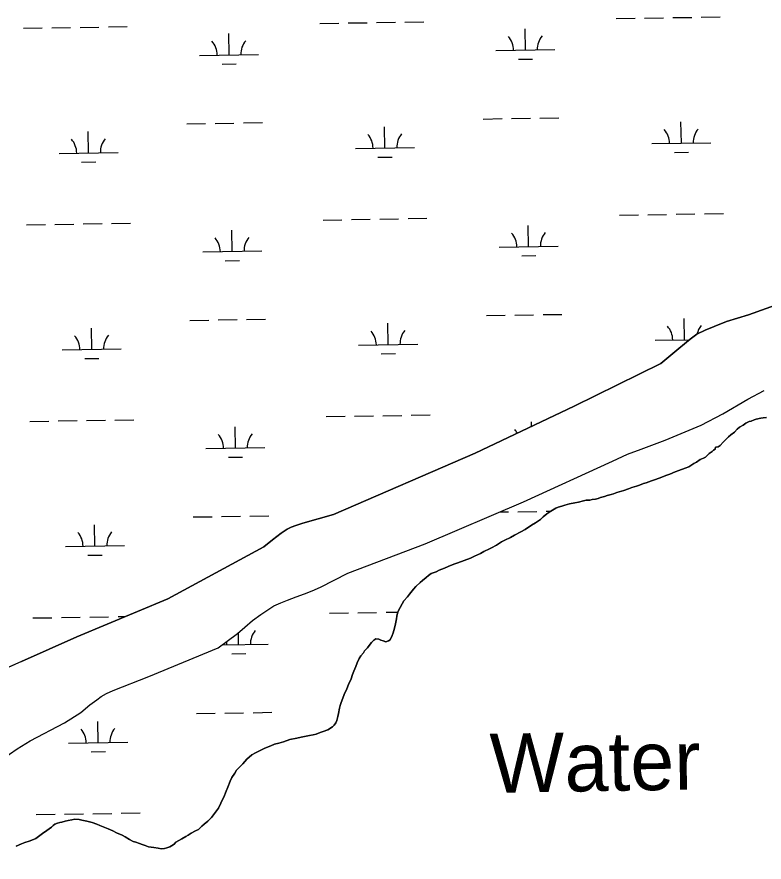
# Model space of a CAD drawing. Extents: x 3855477 to 3893699, y 299188 to 325115.
# Drawn here: x 3888690 to 3889955, y 320457 to 321887 of the extents above; entities that cross this region are included whole.
import ezdxf

# ---------------------------------------------------------------- set-up
doc = ezdxf.new("R2010")
doc.units = 0
for name, color, linetype in [('V-RIVR-IDEN', 7, 'Continuous'), ('V-TOPO-SHOR', 7, 'Continuous'), ('V-WETL-SWMP', 7, 'Continuous')]:
    doc.layers.add(name, color=color, linetype=linetype)

msp = doc.modelspace()

# ---------------------------------------------------------------- linework, layer by layer
at = {"layer": 'V-TOPO-SHOR'}
for points in [[(3888697.8, 320796.6), (3888791.7, 320838.4), (3888945.8, 320902.8), (3889108.1, 320990.5), (3889123, 321002.2), (3889137.2, 321013.5), (3889147.4, 321020.4), (3889154.6, 321023.6), (3889162.3, 321026.4), (3889174.3, 321030.6), (3889226, 321045), (3889465.7, 321149.1), (3889633.3, 321228.6), (3889780.3, 321300.8), (3889810.7, 321325.9), (3889830, 321341.8), (3889841.4, 321350.5), (3889855.1, 321357.3), (3889870.3, 321363.6), (3889891.6, 321371.8), (3889928.9, 321383.3), (3890116, 321450.4)], [(3888712.5, 320662.2), (3888770.7, 320692.7), (3888798.2, 320710.2), (3888813.7, 320723.4), (3888825.2, 320731.6), (3888832.9, 320737.1), (3888841.7, 320742.1), (3888852.9, 320747.7), (3888913.4, 320771), (3889031, 320819.9), (3889063.6, 320843.9), (3889075.7, 320854.8), (3889089, 320865.6), (3889103.2, 320875.9), (3889114.7, 320883.9), (3889125.3, 320890.7), (3889137.1, 320896), (3889148, 320900.2), (3889162.7, 320905.7), (3889176.8, 320910.9), (3889190.1, 320915.9), (3889204, 320922.2), (3889250.2, 320946), (3889381.1, 320995.8), (3889547.7, 321066.5), (3889698.2, 321135.7), (3889724.1, 321147.1), (3889746.7, 321155.5), (3889787.5, 321171.2), (3889848.3, 321196.2), (3889885.1, 321215.7), (3889927.6, 321240.2), (3889955.3, 321255)], [(3889502, 320993.4), (3889510.5, 320998.7), (3889516.4, 321001.8), (3889525.9, 321006.5), (3889532.3, 321010.2), (3889543.4, 321016), (3889550.3, 321019.6), (3889561.5, 321027), (3889567.9, 321031.2), (3889576.4, 321037), (3889581.1, 321041.2), (3889587, 321046.4), (3889593.9, 321050.6), (3889602.4, 321055.9), (3889606.6, 321057.4), (3889612.5, 321059.5), (3889617.8, 321061.1), (3889625.7, 321063.2), (3889634.7, 321065.2), (3889641.1, 321066.3), (3889649.6, 321068.3), (3889653.8, 321069.4), (3889660.2, 321069.3), (3889663.9, 321070.4), (3889669.7, 321071.4), (3889673.9, 321072.4), (3889678.2, 321074), (3889685.1, 321075.5), (3889689.3, 321077.1), (3889696.2, 321079.2), (3889700.4, 321080.2), (3889705.7, 321082.3), (3889710, 321083.4), (3889717.4, 321086), (3889725.3, 321088.6), (3889731.2, 321090.7), (3889739.1, 321093.3), (3889743.9, 321094.8), (3889750.8, 321097.4), (3889755.6, 321099), (3889764.6, 321102.1), (3889767.8, 321103.2), (3889778.9, 321107.3), (3889789, 321111), (3889795.3, 321113.6), (3889804.4, 321117.3), (3889810.7, 321119.9), (3889821.3, 321123.5), (3889827.7, 321126.1), (3889836.2, 321131.4), (3889840.4, 321134), (3889846.8, 321138.2), (3889852.6, 321140.8), (3889855.8, 321142.4), (3889858.5, 321145), (3889862.2, 321148.2), (3889867, 321151.9), (3889869.6, 321154), (3889872.3, 321155.5), (3889872.8, 321159.3), (3889877.1, 321159.8), (3889880.8, 321161.9), (3889885.6, 321167.7), (3889889.3, 321170.8), (3889894.6, 321176.6), (3889898.9, 321179.8), (3889904.7, 321184.5), (3889909.5, 321189.8), (3889913.2, 321192.9), (3889919.6, 321196.6), (3889923.9, 321199.7), (3889929.7, 321202.4), (3889933.4, 321203.4), (3889938.2, 321205.5), (3889941.9, 321206.5), (3889949.8, 321208.1), (3889953.5, 321208.6), (3889959.4, 321209.6)], [(3889019.6, 320532.8), (3889022.8, 320537), (3889028.2, 320543.9), (3889031.4, 320548.6), (3889035.6, 320556.6), (3889037.8, 320561.8), (3889040.4, 320567.1), (3889044.2, 320577.2), (3889046.9, 320584), (3889051.2, 320594.1), (3889053.9, 320600.4), (3889059.2, 320607.8), (3889061.9, 320612.5), (3889068.2, 320618.8), (3889072.5, 320623.6), (3889079.4, 320631), (3889087.9, 320638.3), (3889094.3, 320642), (3889103.3, 320646.7), (3889109.7, 320649.9), (3889119.8, 320654), (3889126.1, 320656.6), (3889133.5, 320658.2), (3889141.5, 320660.8), (3889152.1, 320664.5), (3889163.8, 320667), (3889171.2, 320668.6), (3889179.6, 320670.1), (3889185.5, 320671.2), (3889191.8, 320672.2), (3889196.6, 320673.7), (3889203.5, 320676.4), (3889208.3, 320677.9), (3889216.7, 320681.1), (3889224.2, 320685.8), (3889227.4, 320688.9), (3889230, 320692.6), (3889231.6, 320696.9), (3889233.3, 320703.7), (3889234.4, 320708.5), (3889236, 320717.5), (3889237.6, 320722.2), (3889239.2, 320727), (3889241.9, 320734.4), (3889244, 320740.7), (3889248.9, 320750.2), (3889251.5, 320757.6), (3889255.8, 320767.1), (3889258.5, 320774.5), (3889260.7, 320780.3), (3889263.9, 320788.2), (3889266, 320794.1), (3889269.8, 320801.4), (3889272.4, 320806.2), (3889276.7, 320810.9), (3889278.8, 320814.6), (3889283.6, 320819.9), (3889286.3, 320823.6), (3889290.6, 320828.9), (3889294.3, 320832.5), (3889298, 320834.6), (3889302.8, 320834.1), (3889306.4, 320832.5), (3889310.1, 320831.4), (3889314.9, 320829.8), (3889319.1, 320831.4), (3889321.8, 320832.9), (3889325.5, 320840.3), (3889327.2, 320845.1), (3889329.3, 320853), (3889330.9, 320860.4), (3889332.6, 320868.9), (3889333.1, 320873.1), (3889334.2, 320878.4), (3889335.8, 320881.5), (3889339, 320887.9), (3889342.2, 320894.2), (3889345.4, 320899), (3889351.3, 320905.8), (3889355, 320910.6), (3889361.4, 320919), (3889365.7, 320923.2), (3889372.6, 320930), (3889376.8, 320933.7), (3889382.7, 320938.5), (3889386.9, 320942.1), (3889391.7, 320945.3), (3889399.7, 320948.4), (3889405, 320951), (3889414, 320954.7), (3889420.4, 320957.3), (3889429.9, 320961), (3889436.8, 320963.6), (3889447.4, 320967.2), (3889458, 320971.4), (3889464.9, 320974.5), (3889475, 320979.3), (3889480.8, 320982.4), (3889490.4, 320987.1), (3889493.6, 320988.7), (3889502, 320993.4)], [(3888697.8, 320796.6), (3888640.9, 320771.3)], [(3888762.7, 320083.2), (3888631.6, 320169.3), (3888524.6, 320240.6), (3888468.4, 320281.6), (3888453.5, 320295.8), (3888447.2, 320313.7), (3888450, 320324.4), (3888457.9, 320348.6), (3888472.1, 320371.1), (3888489.7, 320402.7), (3888504, 320430.5), (3888518.9, 320456.8), (3888534.3, 320482.5), (3888555.6, 320513), (3888575.9, 320540.2), (3888597.2, 320567.5), (3888616.8, 320587.8), (3888635.9, 320607), (3888664.7, 320630.4), (3888690.3, 320648.9), (3888712.5, 320662.2)], [(3888689.1, 320484.3), (3888698.1, 320487.9), (3888703.5, 320490), (3888710.9, 320492.6), (3888715.1, 320494.2), (3888722, 320496.8), (3888726.8, 320500.5), (3888733.2, 320505.2), (3888740.6, 320510.5), (3888744.9, 320513.6), (3888748.6, 320516.2), (3888751.2, 320518.9), (3888754.4, 320521), (3888758.7, 320523.1), (3888762.9, 320524.1), (3888766.1, 320524.6), (3888771.9, 320526.2), (3888776.7, 320527.2), (3888783, 320528.8), (3888788.3, 320529.8), (3888795.2, 320529.2), (3888800, 320528.1), (3888808.4, 320526.5), (3888813.2, 320525.4), (3888817.4, 320523.8), (3888825.3, 320521.1), (3888830.6, 320519), (3888839.1, 320515.8), (3888844.4, 320513.6), (3888852.3, 320509.9), (3888858.6, 320506.7), (3888868.1, 320502.4), (3888873.4, 320499.7), (3888880.8, 320495.4), (3888887.1, 320492.2), (3888891.3, 320490.6), (3888897.7, 320488.5), (3888901.9, 320486.9), (3888907.2, 320485.3), (3888913, 320483.1), (3888922, 320481.5), (3888929.4, 320480.4), (3888934.1, 320479.8), (3888940, 320480.3), (3888943.7, 320481.4), (3888949, 320482.9), (3888951.6, 320484.5), (3888956.4, 320487.6), (3888959.1, 320490.8), (3888964.4, 320493.4), (3888969.2, 320496.6), (3888976.1, 320500.2), (3888979.8, 320502.9), (3888985.1, 320506), (3888992.5, 320509.7), (3888997.3, 320512.3), (3889003.1, 320517.6), (3889006.9, 320521.3), (3889013.2, 320526.5), (3889019.6, 320532.8)]]:
    msp.add_lwpolyline(points, dxfattribs=at)
at = {"layer": 'V-WETL-SWMP'}
for p, q in [((3889752.7, 321885.1), (3889784.7, 321885.6)), ((3889800.7, 321885.9), (3889832.7, 321886.4)), ((3889848.7, 321886.7), (3889880.7, 321887.2)), ((3888845, 321870.3), (3888877, 321870.8)), ((3889202.9, 321876.1), (3889234.9, 321876.7)), ((3889250.9, 321876.9), (3889282.9, 321877.4)), ((3889298.9, 321877.7), (3889330.9, 321878.2)), ((3889346.9, 321878.5), (3889378.9, 321879)), ((3889704.7, 321884.3), (3889736.7, 321884.8)), ((3888701.1, 321868), (3888733.1, 321868.5)), ((3888749, 321868.7), (3888781, 321869.3)), ((3888797, 321869.5), (3888829, 321870)), ((3889049.2, 321822.9), (3889048.6, 321858.9)), ((3889551, 321831.1), (3889550.4, 321867)), ((3889501, 321830.2), (3889601, 321831.9)), ((3888999.2, 321822.1), (3889099.1, 321823.7)), ((3889539.2, 321815.4), (3889563.2, 321815.8)), ((3889037.4, 321807.3), (3889061.4, 321807.6)), ((3889479.5, 321714.4), (3889511.5, 321715)), ((3889527.5, 321715.2), (3889559.5, 321715.7)), ((3889575.5, 321716), (3889607.5, 321716.5)), ((3888977.6, 321706.3), (3889009.6, 321706.8)), ((3889025.6, 321707), (3889057.6, 321707.6)), ((3889073.6, 321707.8), (3889105.6, 321708.3)), ((3889313.2, 321665.3), (3889312.6, 321701.3)), ((3889815, 321673.5), (3889814.4, 321709.5)), ((3888811.3, 321657.1), (3888810.8, 321693.1)), ((3889765, 321672.7), (3889865, 321674.3)), ((3888761.4, 321656.3), (3888861.3, 321657.9)), ((3889263.2, 321664.5), (3889363.2, 321666.1)), ((3889803.3, 321657.8), (3889827.3, 321658.2)), ((3888799.6, 321641.5), (3888823.6, 321641.9)), ((3889301.4, 321649.7), (3889325.4, 321650.1)), ((3889208.3, 321543.5), (3889240.3, 321544)), ((3889256.3, 321544.3), (3889288.3, 321544.8)), ((3889304.3, 321545.1), (3889336.3, 321545.6)), ((3889352.3, 321545.8), (3889384.3, 321546.4)), ((3889710.2, 321551.7), (3889742.2, 321552.2)), ((3889758.2, 321552.5), (3889790.1, 321553)), ((3889806.1, 321553.2), (3889838.1, 321553.8)), ((3889854.1, 321554), (3889886.1, 321554.5)), ((3888706.5, 321535.3), (3888738.5, 321535.8)), ((3888754.5, 321536.1), (3888786.5, 321536.6)), ((3888802.5, 321536.9), (3888834.5, 321537.4)), ((3888850.5, 321537.7), (3888882.5, 321538.2)), ((3889556.4, 321498.4), (3889555.8, 321534.4)), ((3889054.6, 321490.2), (3889054, 321526.2)), ((3889506.4, 321497.6), (3889606.4, 321499.2)), ((3889004.6, 321489.4), (3889104.6, 321491.1)), ((3889042.8, 321474.6), (3889066.8, 321475)), ((3889544.7, 321482.8), (3889568.7, 321483.2)), ((3890116, 321450.4), (3889928.9, 321383.3)), ((3888983.1, 321373.6), (3889015, 321374.2)), ((3889031, 321374.4), (3889063, 321374.9)), ((3889079, 321375.2), (3889111, 321375.7)), ((3889484.9, 321381.8), (3889516.9, 321382.3)), ((3889532.9, 321382.6), (3889564.9, 321383.1)), ((3889580.9, 321383.4), (3889612.9, 321383.9)), ((3889820.5, 321340.8), (3889819.9, 321376.8)), ((3889891.6, 321371.8), (3889870.3, 321363.6)), ((3889928.9, 321383.3), (3889891.6, 321371.8)), ((3888816.8, 321324.5), (3888816.2, 321360.5)), ((3889318.6, 321332.7), (3889318, 321368.7)), ((3889855.1, 321357.3), (3889841.4, 321350.5)), ((3889870.3, 321363.6), (3889855.1, 321357.3)), ((3889830, 321341.8), (3889810.7, 321325.9)), ((3889841.4, 321350.5), (3889830, 321341.8)), ((3889268.6, 321331.8), (3889368.6, 321333.5)), ((3889770.5, 321340), (3889829, 321341)), ((3888766.8, 321323.7), (3888866.8, 321325.3)), ((3889306.9, 321317), (3889330.9, 321317.4)), ((3889810.7, 321325.9), (3889780.3, 321300.8)), ((3889808.7, 321325.2), (3889809.9, 321325.2)), ((3888805, 321308.9), (3888829, 321309.3)), ((3889780.3, 321300.8), (3889633.3, 321228.6)), ((3889633.3, 321228.6), (3889465.7, 321149.1)), ((3889309.7, 321212.4), (3889341.7, 321213)), ((3889357.7, 321213.2), (3889389.7, 321213.7)), ((3888711.9, 321202.7), (3888743.9, 321203.2)), ((3888759.9, 321203.5), (3888791.9, 321204)), ((3888807.9, 321204.3), (3888839.9, 321204.8)), ((3888855.9, 321205), (3888887.9, 321205.6)), ((3889213.7, 321210.9), (3889245.7, 321211.4)), ((3889261.7, 321211.6), (3889293.7, 321212.2)), ((3889561.4, 321194.5), (3889561.2, 321201.8)), ((3889060, 321157.6), (3889059.4, 321193.6)), ((3889010, 321156.8), (3889110, 321158.4)), ((3889048.2, 321142), (3889072.2, 321142.4)), ((3889465.7, 321149.1), (3889226, 321045)), ((3888988.5, 321041), (3889020.5, 321041.5)), ((3889036.5, 321041.8), (3889068.5, 321042.3)), ((3889084.5, 321042.6), (3889116.5, 321043.1)), ((3889226, 321045), (3889174.3, 321030.6)), ((3889507.5, 321049.5), (3889522.3, 321049.7)), ((3889538.3, 321050), (3889570.3, 321050.5)), ((3889586.3, 321050.7), (3889594.3, 321050.9)), ((3888822.2, 320991.9), (3888821.6, 321027.9)), ((3889174.3, 321030.6), (3889162.3, 321026.4)), ((3889137.2, 321013.5), (3889123, 321002.2)), ((3889147.4, 321020.4), (3889137.2, 321013.5)), ((3889154.6, 321023.6), (3889147.4, 321020.4)), ((3889162.3, 321026.4), (3889154.6, 321023.6)), ((3889123, 321002.2), (3889108.1, 320990.5)), ((3888772.2, 320991), (3888872.2, 320992.7)), ((3889108.1, 320990.5), (3888945.8, 320902.8)), ((3888810.4, 320976.2), (3888834.4, 320976.6)), ((3888945.8, 320902.8), (3888791.7, 320838.4)), ((3888717.3, 320870.1), (3888749.3, 320870.6)), ((3888765.3, 320870.8), (3888797.3, 320871.4)), ((3888813.3, 320871.6), (3888845.3, 320872.1)), ((3888861.3, 320872.4), (3888873.7, 320872.6)), ((3889219.2, 320878.2), (3889251.2, 320878.8)), ((3889267.1, 320879), (3889299.1, 320879.5)), ((3889315.1, 320879.8), (3889335.1, 320880.1)), ((3889065.4, 320825), (3889065.1, 320845.3)), ((3888791.7, 320838.4), (3888697.8, 320796.6)), ((3889037.3, 320824.5), (3889115.4, 320825.8)), ((3889053.7, 320809.4), (3889077.7, 320809.8)), ((3888697.8, 320796.6), (3888640.9, 320771.3)), ((3888993.9, 320708.4), (3889025.9, 320708.9)), ((3889041.9, 320709.2), (3889073.9, 320709.7)), ((3889089.9, 320709.9), (3889121.9, 320710.5)), ((3888827.6, 320659.2), (3888827, 320695.2)), ((3888777.6, 320658.4), (3888877.6, 320660)), ((3888815.9, 320643.6), (3888839.9, 320644)), ((3888722.7, 320537.4), (3888754.7, 320538)), ((3888770.7, 320538.2), (3888802.7, 320538.7)), ((3888818.7, 320539), (3888850.7, 320539.5)), ((3888866.7, 320539.8), (3888898.7, 320540.3))]:
    msp.add_line(p, q, dxfattribs=at)
for points in [[(3888712.5, 320662.2), (3888770.7, 320692.7), (3888798.2, 320710.2), (3888813.7, 320723.4), (3888825.2, 320731.6), (3888832.9, 320737.1), (3888841.7, 320742.1), (3888852.9, 320747.7), (3888913.4, 320771), (3889031, 320819.9), (3889063.6, 320843.9), (3889075.7, 320854.8), (3889089, 320865.6), (3889103.2, 320875.9), (3889114.7, 320883.9), (3889125.3, 320890.7), (3889137.1, 320896), (3889148, 320900.2), (3889162.7, 320905.7), (3889176.8, 320910.9), (3889190.1, 320915.9), (3889204, 320922.2), (3889250.2, 320946), (3889381.1, 320995.8), (3889547.7, 321066.5), (3889698.2, 321135.7), (3889724.1, 321147.1), (3889746.7, 321155.5), (3889787.5, 321171.2), (3889848.3, 321196.2), (3889885.1, 321215.7), (3889927.6, 321240.2), (3889955.3, 321255)], [(3889959.4, 321209.6), (3889953.5, 321208.6), (3889949.8, 321208.1), (3889941.9, 321206.5), (3889938.2, 321205.5), (3889933.4, 321203.4), (3889929.7, 321202.4), (3889923.9, 321199.7), (3889919.6, 321196.6), (3889913.2, 321192.9), (3889909.5, 321189.8), (3889904.7, 321184.5), (3889898.9, 321179.8), (3889894.6, 321176.6), (3889889.3, 321170.8)], [(3889889.3, 321170.8), (3889885.6, 321167.7), (3889880.8, 321161.9), (3889877.1, 321159.8), (3889872.8, 321159.3), (3889872.3, 321155.5), (3889869.6, 321154), (3889867, 321151.9), (3889862.2, 321148.2), (3889858.5, 321145), (3889855.8, 321142.4), (3889852.6, 321140.8), (3889846.8, 321138.2), (3889840.4, 321134), (3889836.2, 321131.4), (3889827.7, 321126.1), (3889821.3, 321123.5), (3889810.7, 321119.9), (3889804.4, 321117.3), (3889795.3, 321113.6), (3889789, 321111), (3889778.9, 321107.3), (3889767.8, 321103.2), (3889764.6, 321102.1), (3889755.6, 321099), (3889750.8, 321097.4), (3889743.9, 321094.8), (3889739.1, 321093.3), (3889731.2, 321090.7), (3889725.3, 321088.6), (3889717.4, 321086), (3889710, 321083.4), (3889705.7, 321082.3), (3889700.4, 321080.2), (3889696.2, 321079.2), (3889689.3, 321077.1), (3889685.1, 321075.5), (3889678.2, 321074), (3889673.9, 321072.4), (3889669.7, 321071.4), (3889663.9, 321070.4), (3889660.2, 321069.3), (3889653.8, 321069.4), (3889649.6, 321068.3), (3889641.1, 321066.3), (3889634.7, 321065.2), (3889625.7, 321063.2), (3889617.8, 321061.1), (3889612.5, 321059.5), (3889606.6, 321057.4), (3889602.4, 321055.9), (3889593.9, 321050.6), (3889587, 321046.4), (3889581.1, 321041.2), (3889576.4, 321037), (3889567.9, 321031.2), (3889561.5, 321027), (3889550.3, 321019.6), (3889543.4, 321016), (3889532.3, 321010.2), (3889525.9, 321006.5), (3889516.4, 321001.8), (3889510.5, 320998.7), (3889502, 320993.4)], [(3889502, 320993.4), (3889493.6, 320988.7), (3889490.4, 320987.1), (3889480.8, 320982.4), (3889475, 320979.3), (3889464.9, 320974.5), (3889458, 320971.4), (3889447.4, 320967.2), (3889436.8, 320963.6), (3889429.9, 320961), (3889420.4, 320957.3), (3889414, 320954.7), (3889405, 320951), (3889399.7, 320948.4), (3889391.7, 320945.3), (3889386.9, 320942.1), (3889382.7, 320938.5), (3889376.8, 320933.7), (3889372.6, 320930), (3889365.7, 320923.2), (3889361.4, 320919), (3889355, 320910.6), (3889351.3, 320905.8), (3889345.4, 320899), (3889342.2, 320894.2), (3889339, 320887.9), (3889335.8, 320881.5), (3889334.2, 320878.4), (3889333.1, 320873.1), (3889332.6, 320868.9), (3889330.9, 320860.4), (3889329.3, 320853), (3889327.2, 320845.1), (3889325.5, 320840.3), (3889321.8, 320832.9), (3889319.1, 320831.4), (3889314.9, 320829.8), (3889310.1, 320831.4), (3889306.4, 320832.5), (3889302.8, 320834.1), (3889298, 320834.6), (3889294.3, 320832.5), (3889290.6, 320828.9), (3889286.3, 320823.6), (3889283.6, 320819.9), (3889278.8, 320814.6), (3889276.7, 320810.9), (3889272.4, 320806.2), (3889269.8, 320801.4), (3889266, 320794.1), (3889263.9, 320788.2), (3889260.7, 320780.3), (3889258.5, 320774.5), (3889255.8, 320767.1), (3889251.5, 320757.6), (3889248.9, 320750.2), (3889244, 320740.7), (3889241.9, 320734.4), (3889239.2, 320727), (3889237.6, 320722.2), (3889236, 320717.5), (3889234.4, 320708.5), (3889233.3, 320703.7), (3889231.6, 320696.9), (3889230, 320692.6), (3889227.4, 320688.9), (3889224.2, 320685.8), (3889216.7, 320681.1), (3889208.3, 320677.9), (3889203.5, 320676.4), (3889196.6, 320673.7), (3889191.8, 320672.2), (3889185.5, 320671.2), (3889179.6, 320670.1), (3889171.2, 320668.6), (3889163.8, 320667), (3889152.1, 320664.5), (3889141.5, 320660.8), (3889133.5, 320658.2), (3889126.1, 320656.6), (3889119.8, 320654), (3889109.7, 320649.9), (3889103.3, 320646.7), (3889094.3, 320642), (3889087.9, 320638.3), (3889079.4, 320631), (3889072.5, 320623.6), (3889068.2, 320618.8), (3889061.9, 320612.5), (3889059.2, 320607.8), (3889053.9, 320600.4), (3889051.2, 320594.1), (3889046.9, 320584), (3889044.2, 320577.2), (3889040.4, 320567.1), (3889037.8, 320561.8), (3889035.6, 320556.6), (3889031.4, 320548.6), (3889028.2, 320543.9), (3889022.8, 320537), (3889019.6, 320532.8)], [(3888664.7, 320630.4), (3888690.3, 320648.9), (3888712.5, 320662.2)], [(3889019.6, 320532.8), (3889013.2, 320526.5), (3889006.9, 320521.3), (3889003.1, 320517.6), (3888997.3, 320512.3), (3888992.5, 320509.7), (3888985.1, 320506), (3888979.8, 320502.9), (3888976.1, 320500.2), (3888969.2, 320496.6), (3888964.4, 320493.4), (3888959.1, 320490.8), (3888956.4, 320487.6), (3888951.6, 320484.5), (3888949, 320482.9), (3888943.7, 320481.4), (3888940, 320480.3), (3888934.1, 320479.8), (3888929.4, 320480.4), (3888922, 320481.5), (3888913, 320483.1), (3888907.2, 320485.3), (3888901.9, 320486.9), (3888897.7, 320488.5), (3888891.3, 320490.6), (3888887.1, 320492.2), (3888880.8, 320495.4), (3888873.4, 320499.7), (3888868.1, 320502.4), (3888858.6, 320506.7), (3888852.3, 320509.9), (3888844.4, 320513.6), (3888839.1, 320515.8), (3888830.6, 320519), (3888825.3, 320521.1), (3888817.4, 320523.8), (3888813.2, 320525.4), (3888808.4, 320526.5), (3888800, 320528.1), (3888795.2, 320529.2), (3888788.3, 320529.8), (3888783, 320528.8), (3888776.7, 320527.2), (3888771.9, 320526.2), (3888766.1, 320524.6), (3888762.9, 320524.1), (3888758.7, 320523.1), (3888754.4, 320521), (3888751.2, 320518.9), (3888748.6, 320516.2), (3888744.9, 320513.6), (3888740.6, 320510.5), (3888733.2, 320505.2), (3888726.8, 320500.5), (3888722, 320496.8), (3888715.1, 320494.2), (3888710.9, 320492.6), (3888703.5, 320490), (3888698.1, 320487.9), (3888689.1, 320484.3)]]:
    msp.add_lwpolyline(points, dxfattribs=at)
for centre, start, end in [((3888993.9, 321822.5), 0.1615, 41.7052), ((3889104.4, 321824.3), 140.1615, 181.7052), ((3889495.8, 321830.6), 0.1615, 41.7052), ((3889606.2, 321832.4), 140.1615, 181.7052), ((3889257.9, 321664.9), 0.1615, 41.7052), ((3889368.4, 321666.7), 140.1615, 181.7052), ((3889759.8, 321673), 0.1615, 41.7052), ((3889870.3, 321674.8), 140.1615, 181.7052), ((3888756.1, 321656.7), 0.1615, 41.7052), ((3888866.6, 321658.5), 140.1615, 181.7052), ((3888999.3, 321489.8), 0.1615, 41.7052), ((3889109.8, 321491.6), 140.1615, 181.7052), ((3889501.2, 321498), 0.1615, 41.7052), ((3889611.6, 321499.8), 140.1615, 181.7052), ((3889373.8, 321334), 140.1615, 181.7052), ((3889765.2, 321340.4), 0.1615, 41.7052), ((3889875.7, 321342.2), 140.1615, 166.5025), ((3888761.5, 321324.1), 0.1615, 41.7052), ((3888872, 321325.9), 140.1615, 181.7052), ((3889263.4, 321332.2), 0.1615, 41.7052), ((3889506.6, 321165.4), 30.0093, 41.7052), ((3889004.7, 321157.2), 0.1615, 41.7052), ((3889115.2, 321159), 140.1615, 181.7052), ((3888766.9, 320991.4), 0.1615, 41.7052), ((3888877.4, 320993.2), 140.1615, 181.7052), ((3889120.6, 320826.4), 140.1615, 181.7052), ((3889010.2, 320824.6), 0.1615, 9.167), ((3888772.4, 320658.8), 0.1615, 41.7052), ((3888882.8, 320660.6), 140.1615, 181.7052)]:
    msp.add_arc(centre, 35.2, start, end, dxfattribs=at)

# ---------------------------------------------------------------- texts
at = {"layer": 'V-RIVR-IDEN'}
msp.add_text('Water', height=100, rotation=0.9822, dxfattribs=at).set_placement((3889491.6, 320574.1))

doc.saveas('drawing.dxf')
